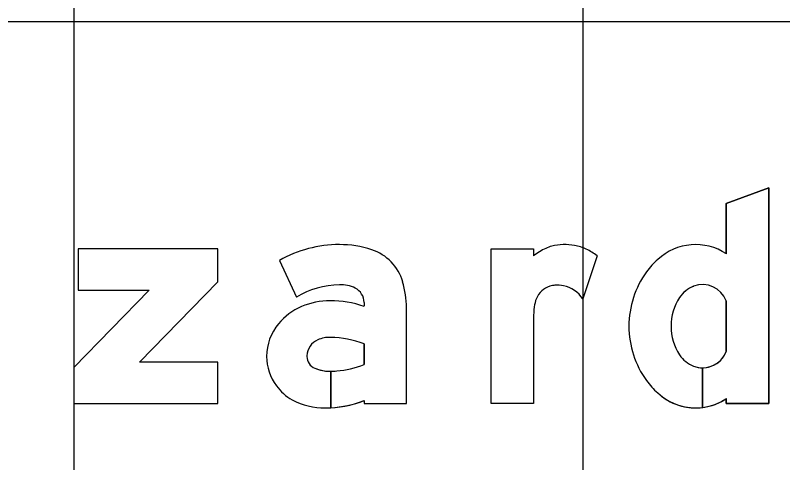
# Model space of a CAD drawing. Extents: x 1797809 to 2198143, y 249608 to 1237864.
# Drawn here: x 2194930.629 to 2194933.645, y 1237211.324 to 1237213.08 of the extents above; entities that cross this region are included whole.
import ezdxf

# ---------------------------------------------------------------- set-up
doc = ezdxf.new("R2010")
doc.units = 0
for name, color, linetype in [('GSBWFILL', 7, 'Continuous'), ('GSCOLORFILL', 7, 'Continuous'), ('GSDIMS', 7, 'Continuous'), ('GSOUTLINE', 7, 'Continuous'), ('GSSHT', 7, 'Continuous')]:
    doc.layers.add(name, color=color, linetype=linetype)

msp = doc.modelspace()

# ---------------------------------------------------------------- linework, layer by layer
at = {"layer": 'GSBWFILL'}
for p, q in [((2194932.9154, 1237212.1366), (2194932.8589, 1237211.9673)), ((2194933.4232, 1237211.9597), (2194933.4232, 1237211.7601)), ((2194933.3302, 1237211.6967), (2194933.3302, 1237211.5412)), ((2194933.3302, 1237211.5412), (2194933.3302, 1237211.6967))]:
    msp.add_line(p, q, dxfattribs=at)
for points in [[(2194933.4232, 1237211.5759), (2194933.4232, 1237211.556), (2194933.5897, 1237211.556), (2194933.5897, 1237212.4031), (2194933.4232, 1237212.3418), (2194933.4232, 1237212.1439)], [(2194932.6656, 1237211.892), (2194932.6656, 1237211.556), (2194932.4991, 1237211.556), (2194932.4991, 1237212.1638), (2194932.6656, 1237212.1638), (2194932.6656, 1237212.1366)], [(2194931.6668, 1237212.1179), (2194931.7336, 1237211.9736)], [(2194931.9996, 1237211.9533), (2194931.9996, 1237211.938)], [(2194931.9996, 1237211.5677), (2194931.9996, 1237211.556), (2194932.1661, 1237211.556), (2194932.1661, 1237211.9317)], [(2194931.9996, 1237211.7906), (2194931.9996, 1237211.7097)], [(2194931.8685, 1237211.5399), (2194931.8685, 1237211.6828)], [(2194931.8686, 1237211.6828), (2194931.8686, 1237211.5399)]]:
    msp.add_lwpolyline(points, dxfattribs=at)
msp.add_lwpolyline([(2194930.8766, 1237212.1638), (2194930.8766, 1237212.0014), (2194931.1554, 1237212.0014), (2194930.8591, 1237211.6976), (2194930.8591, 1237211.556), (2194931.4252, 1237211.556), (2194931.4252, 1237211.7184), (2194931.1178, 1237211.7184), (2194931.4252, 1237212.0336), (2194931.4252, 1237212.1638)], close=True, dxfattribs=at)
for centre, major_axis, ratio, start_param, end_param in [((2194931.9029, 1237211.7032), (0, 0.4772), 0.999993, 0, 0.517719), ((2194931.9029, 1237211.7729), (0, 0.4075), 0.999993, 5.96613, 6.283185), ((2194932.7887, 1237211.9661), (0, 0.2143), 0.999991, 6.103268, 6.524606), ((2194933.3025, 1237211.9624), (0, 0.218), 0.999993, 5.696193, 7.034788), ((2194931.9716, 1237211.9821), (0, 0.1873), 0.999993, 4.997165, 5.96613), ((2194932.833, 1237211.9147), (0, 0.2779), 0.999991, 0.443663, 0.646229), ((2194932.7673, 1237212.0529), (0, 0.1249), 0.999991, 0.24142, 0.443663), ((2194932.7935, 1237211.9927), (0, 0.1873), 0.999991, 5.846069, 6.103268), ((2194932.7744, 1237211.9517), (0, 0.2325), 0.999991, 5.631644, 5.846069), ((2194933.3245, 1237211.9207), (0, 0.2638), 0.999993, 0.704703, 0.952762), ((2194933.4044, 1237211.8599), (0, 0.3641), 0.999993, 0.943678, 1.570796), ((2194931.7992, 1237211.9317), (0, 0.3669), 0.999993, 4.712389, 4.997165), ((2194933.3302, 1237211.9232), (0, 0.0999), 0.999993, 5.086447, 6.647393), ((2194931.9029, 1237211.7032), (0, 0.319), 0.999993, 0, 0.559495), ((2194931.9089, 1237211.8963), (0, 0.1261), 0.999993, 5.822746, 6.330435), ((2194931.9372, 1237211.9533), (0, 0.0624), 0.999993, 4.712389, 5.822746), ((2194932.754, 1237211.9373), (0, 0.0832), 0.999991, 0.293855, 1.188904), ((2194932.7557, 1237211.9319), (0, 0.0889), 0.999991, 0.067293, 0.293855), ((2194932.7586, 1237211.8877), (0, 0.1332), 0.999991, 6.094384, 6.350479), ((2194932.7621, 1237211.9061), (0, 0.1145), 0.999991, 5.27661, 6.094384), ((2194933.3361, 1237211.9076), (0, 0.1165), 0.999993, 0.364208, 0.979941), ((2194932.7974, 1237211.9199), (0, 0.13), 0.999991, 1.188904, 1.450084), ((2194933.399, 1237211.8654), (0, 0.1923), 0.999993, 0.979941, 1.599528), ((2194931.8661, 1237211.6743), (0, 0.2855), 0.999993, 0, 0.404512), ((2194931.8661, 1237211.5394), (0, 0.4203), 0.999993, 5.959871, 6.283185), ((2194931.8465, 1237211.7168), (0, 0.2387), 0.999993, 0.399285, 0.87593), ((2194933.0185, 1237211.8916), (0, 0.3529), 0.999991, 1.445958, 1.569673), ((2194931.8172, 1237211.7412), (0, 0.2005), 0.999993, 0.87593, 1.570796), ((2194933.4044, 1237211.8599), (0, 0.3641), 0.999993, 1.570796, 2.197914), ((2194933.399, 1237211.8544), (0, 0.1923), 0.999993, 1.542065, 2.161651), ((2194931.8456, 1237211.7414), (0, 0.0708), 0.999993, 0.408547, 1.530785), ((2194931.8653, 1237211.6959), (0, 0.1204), 0.999993, 6.259455, 6.691732), ((2194931.8566, 1237211.4071), (0, 0.4093), 0.999993, 5.926185, 6.254823), ((2194933.3302, 1237211.7966), (0, 0.0999), 0.999993, 3.142009, 4.338331), ((2194931.8083, 1237211.7412), (0, 0.1916), 0.999993, 1.570796, 2.21394), ((2194931.8502, 1237211.7412), (0, 0.0754), 0.999993, 1.530785, 1.570796), ((2194931.8248, 1237211.7412), (0, 0.0499), 0.999993, 1.570796, 2.757027), ((2194933.3361, 1237211.8122), (0, 0.1165), 0.999993, 2.161651, 2.777385), ((2194931.8588, 1237212.0678), (0, 0.3848), 0.999993, 3.228562, 3.516221), ((2194933.3302, 1237211.7966), (0, 0.0999), 0.999993, 2.777385, 3.141593), ((2194931.8685, 1237211.8493), (0, 0.1665), 0.999993, 2.757027, 3.141593), ((2194931.8685, 1237211.8493), (0, 0.1665), 0.999993, 3.141843, 3.28451), ((2194933.3245, 1237211.7991), (0, 0.2638), 0.999993, 2.188831, 2.436889), ((2194931.8253, 1237211.754), (0, 0.2129), 0.999993, 2.21394, 2.611125), ((2194933.3025, 1237211.7574), (0, 0.218), 0.999993, 2.38999, 3.269164), ((2194931.8471, 1237211.8259), (0, 0.2865), 0.999993, 2.672443, 3.141593), ((2194931.8471, 1237211.9643), (0, 0.4249), 0.999993, 3.192057, 3.508644), ((2194933.3025, 1237211.7574), (0, 0.218), 0.999993, 3.269357, 3.728585), ((2194931.8471, 1237211.9643), (0, 0.4249), 0.999993, 3.141593, 3.191959)]:
    msp.add_ellipse(centre, major_axis=major_axis, ratio=ratio, start_param=start_param, end_param=end_param, dxfattribs=at)
at = {"layer": 'GSCOLORFILL'}
for p, q in [((2194932.9154, 1237212.1366), (2194932.8589, 1237211.9673)), ((2194933.4232, 1237211.9597), (2194933.4232, 1237211.7601)), ((2194933.3302, 1237211.6967), (2194933.3302, 1237211.5412)), ((2194933.3302, 1237211.5412), (2194933.3302, 1237211.6967))]:
    msp.add_line(p, q, dxfattribs=at)
for points in [[(2194933.4232, 1237211.5759), (2194933.4232, 1237211.556), (2194933.5897, 1237211.556), (2194933.5897, 1237212.4031), (2194933.4232, 1237212.3418), (2194933.4232, 1237212.1439)], [(2194932.6656, 1237211.892), (2194932.6656, 1237211.556), (2194932.4991, 1237211.556), (2194932.4991, 1237212.1638), (2194932.6656, 1237212.1638), (2194932.6656, 1237212.1366)], [(2194931.6668, 1237212.1179), (2194931.7336, 1237211.9736)], [(2194931.9996, 1237211.9533), (2194931.9996, 1237211.938)], [(2194931.9996, 1237211.5677), (2194931.9996, 1237211.556), (2194932.1661, 1237211.556), (2194932.1661, 1237211.9317)], [(2194931.9996, 1237211.7906), (2194931.9996, 1237211.7097)], [(2194931.8685, 1237211.5399), (2194931.8685, 1237211.6828)], [(2194931.8686, 1237211.6828), (2194931.8686, 1237211.5399)]]:
    msp.add_lwpolyline(points, dxfattribs=at)
msp.add_lwpolyline([(2194930.8766, 1237212.1638), (2194930.8766, 1237212.0014), (2194931.1554, 1237212.0014), (2194930.8591, 1237211.6976), (2194930.8591, 1237211.556), (2194931.4252, 1237211.556), (2194931.4252, 1237211.7184), (2194931.1178, 1237211.7184), (2194931.4252, 1237212.0336), (2194931.4252, 1237212.1638)], close=True, dxfattribs=at)
for centre, major_axis, ratio, start_param, end_param in [((2194931.9029, 1237211.7032), (0, 0.4772), 0.999993, 0, 0.517719), ((2194931.9029, 1237211.7729), (0, 0.4075), 0.999993, 5.96613, 6.283185), ((2194932.7887, 1237211.9661), (0, 0.2143), 0.999991, 6.103268, 6.524606), ((2194933.3025, 1237211.9624), (0, 0.218), 0.999993, 5.696193, 7.034788), ((2194931.9716, 1237211.9821), (0, 0.1873), 0.999993, 4.997165, 5.96613), ((2194932.833, 1237211.9147), (0, 0.2779), 0.999991, 0.443663, 0.646229), ((2194932.7673, 1237212.0529), (0, 0.1249), 0.999991, 0.24142, 0.443663), ((2194932.7935, 1237211.9927), (0, 0.1873), 0.999991, 5.846069, 6.103268), ((2194932.7744, 1237211.9517), (0, 0.2325), 0.999991, 5.631644, 5.846069), ((2194933.3245, 1237211.9207), (0, 0.2638), 0.999993, 0.704703, 0.952762), ((2194933.4044, 1237211.8599), (0, 0.3641), 0.999993, 0.943678, 1.570796), ((2194931.7992, 1237211.9317), (0, 0.3669), 0.999993, 4.712389, 4.997165), ((2194933.3302, 1237211.9232), (0, 0.0999), 0.999993, 5.086447, 6.647393), ((2194931.9029, 1237211.7032), (0, 0.319), 0.999993, 0, 0.559495), ((2194931.9089, 1237211.8963), (0, 0.1261), 0.999993, 5.822746, 6.330435), ((2194931.9372, 1237211.9533), (0, 0.0624), 0.999993, 4.712389, 5.822746), ((2194932.754, 1237211.9373), (0, 0.0832), 0.999991, 0.293855, 1.188904), ((2194932.7557, 1237211.9319), (0, 0.0889), 0.999991, 0.067293, 0.293855), ((2194932.7586, 1237211.8877), (0, 0.1332), 0.999991, 6.094384, 6.350479), ((2194932.7621, 1237211.9061), (0, 0.1145), 0.999991, 5.27661, 6.094384), ((2194933.3361, 1237211.9076), (0, 0.1165), 0.999993, 0.364208, 0.979941), ((2194932.7974, 1237211.9199), (0, 0.13), 0.999991, 1.188904, 1.450084), ((2194933.399, 1237211.8654), (0, 0.1923), 0.999993, 0.979941, 1.599528), ((2194931.8661, 1237211.6743), (0, 0.2855), 0.999993, 0, 0.404512), ((2194931.8661, 1237211.5394), (0, 0.4203), 0.999993, 5.959871, 6.283185), ((2194931.8465, 1237211.7168), (0, 0.2387), 0.999993, 0.399285, 0.87593), ((2194933.0185, 1237211.8916), (0, 0.3529), 0.999991, 1.445958, 1.569673), ((2194931.8172, 1237211.7412), (0, 0.2005), 0.999993, 0.87593, 1.570796), ((2194933.4044, 1237211.8599), (0, 0.3641), 0.999993, 1.570796, 2.197914), ((2194933.399, 1237211.8544), (0, 0.1923), 0.999993, 1.542065, 2.161651), ((2194931.8456, 1237211.7414), (0, 0.0708), 0.999993, 0.408547, 1.530785), ((2194931.8653, 1237211.6959), (0, 0.1204), 0.999993, 6.259455, 6.691732), ((2194931.8566, 1237211.4071), (0, 0.4093), 0.999993, 5.926185, 6.254823), ((2194933.3302, 1237211.7966), (0, 0.0999), 0.999993, 3.142009, 4.338331), ((2194931.8083, 1237211.7412), (0, 0.1916), 0.999993, 1.570796, 2.21394), ((2194931.8502, 1237211.7412), (0, 0.0754), 0.999993, 1.530785, 1.570796), ((2194931.8248, 1237211.7412), (0, 0.0499), 0.999993, 1.570796, 2.757027), ((2194933.3361, 1237211.8122), (0, 0.1165), 0.999993, 2.161651, 2.777385), ((2194931.8588, 1237212.0678), (0, 0.3848), 0.999993, 3.228562, 3.516221), ((2194933.3302, 1237211.7966), (0, 0.0999), 0.999993, 2.777385, 3.141593), ((2194931.8685, 1237211.8493), (0, 0.1665), 0.999993, 2.757027, 3.141593), ((2194931.8685, 1237211.8493), (0, 0.1665), 0.999993, 3.141843, 3.28451), ((2194933.3245, 1237211.7991), (0, 0.2638), 0.999993, 2.188831, 2.436889), ((2194931.8253, 1237211.754), (0, 0.2129), 0.999993, 2.21394, 2.611125), ((2194933.3025, 1237211.7574), (0, 0.218), 0.999993, 2.38999, 3.269164), ((2194931.8471, 1237211.8259), (0, 0.2865), 0.999993, 2.672443, 3.141593), ((2194931.8471, 1237211.9643), (0, 0.4249), 0.999993, 3.192057, 3.508644), ((2194933.3025, 1237211.7574), (0, 0.218), 0.999993, 3.269357, 3.728585), ((2194931.8471, 1237211.9643), (0, 0.4249), 0.999993, 3.141593, 3.191959)]:
    msp.add_ellipse(centre, major_axis=major_axis, ratio=ratio, start_param=start_param, end_param=end_param, dxfattribs=at)
at = {"layer": 'GSDIMS'}
msp.add_line((2194936.0028, 1237213.0545), (2194929.1763, 1237213.0545), dxfattribs=at)
at = {"layer": 'GSOUTLINE'}
for p, q in [((2194932.9154, 1237212.1366), (2194932.8589, 1237211.9673)), ((2194933.4232, 1237211.7601), (2194933.4232, 1237211.9597))]:
    msp.add_line(p, q, dxfattribs=at)
for points in [[(2194933.4232, 1237212.1439), (2194933.4232, 1237212.3418), (2194933.5897, 1237212.4031), (2194933.5897, 1237211.556), (2194933.4232, 1237211.556), (2194933.4232, 1237211.5759)], [(2194932.6656, 1237211.892), (2194932.6656, 1237211.556), (2194932.4991, 1237211.556), (2194932.4991, 1237212.1638), (2194932.6656, 1237212.1638), (2194932.6656, 1237212.1366)], [(2194931.6668, 1237212.1179), (2194931.7336, 1237211.9736)], [(2194931.9996, 1237211.9533), (2194931.9996, 1237211.938)], [(2194931.9996, 1237211.5677), (2194931.9996, 1237211.556), (2194932.1661, 1237211.556), (2194932.1661, 1237211.9317)], [(2194931.9996, 1237211.7097), (2194931.9996, 1237211.7906)]]:
    msp.add_lwpolyline(points, dxfattribs=at)
msp.add_lwpolyline([(2194930.8766, 1237212.1638), (2194930.8766, 1237212.0014), (2194931.1554, 1237212.0014), (2194930.8591, 1237211.6976), (2194930.8591, 1237211.556), (2194931.4252, 1237211.556), (2194931.4252, 1237211.7184), (2194931.1178, 1237211.7184), (2194931.4252, 1237212.0336), (2194931.4252, 1237212.1638)], close=True, dxfattribs=at)
for centre, major_axis, ratio, start_param, end_param in [((2194931.9029, 1237211.7032), (0, 0.4772), 0.999993, 6.283185, 6.800904), ((2194931.9029, 1237211.7729), (0, 0.4075), 0.999993, 5.96613, 6.283185), ((2194932.7887, 1237211.9661), (0, 0.2143), 0.999991, 6.103268, 6.524606), ((2194933.3025, 1237211.9624), (0, 0.218), 0.999993, 5.696193, 7.034788), ((2194931.9716, 1237211.9821), (0, 0.1873), 0.999993, 4.997165, 5.96613), ((2194932.833, 1237211.9147), (0, 0.2779), 0.999991, 0.443663, 0.646229), ((2194932.7673, 1237212.0529), (0, 0.1249), 0.999991, 0.24142, 0.443663), ((2194932.7935, 1237211.9927), (0, 0.1873), 0.999991, 5.846069, 6.103268), ((2194932.7744, 1237211.9517), (0, 0.2325), 0.999991, 5.631644, 5.846069), ((2194933.3245, 1237211.9207), (0, 0.2638), 0.999993, 0.704703, 0.952762), ((2194933.4044, 1237211.8599), (0, 0.3641), 0.999993, 0.943678, 1.570796), ((2194931.7992, 1237211.9317), (0, 0.3669), 0.999993, 4.712389, 4.997165), ((2194933.3302, 1237211.9232), (0, 0.0999), 0.999993, 5.086447, 6.647393), ((2194931.9029, 1237211.7032), (0, 0.319), 0.999993, 0, 0.559495), ((2194931.9089, 1237211.8963), (0, 0.1261), 0.999993, 5.822746, 6.330435), ((2194931.9372, 1237211.9533), (0, 0.0624), 0.999993, 4.712389, 5.822746), ((2194932.754, 1237211.9373), (0, 0.0833), 0.999991, 0.293855, 1.188904), ((2194932.7557, 1237211.9319), (0, 0.0889), 0.999991, 0.067293, 0.293855), ((2194932.7586, 1237211.8877), (0, 0.1332), 0.999991, 6.094384, 6.350479), ((2194932.7621, 1237211.9061), (0, 0.1145), 0.999991, 5.27661, 6.094384), ((2194933.3361, 1237211.9076), (0, 0.1166), 0.999993, 0.364208, 0.979941), ((2194932.7974, 1237211.9199), (0, 0.13), 0.999991, 1.188904, 1.450084), ((2194933.399, 1237211.8654), (0, 0.1923), 0.999993, 0.979941, 1.599528), ((2194931.8661, 1237211.6743), (0, 0.2855), 0.999993, 0, 0.404512), ((2194931.8661, 1237211.5394), (0, 0.4203), 0.999993, 5.959871, 6.283185), ((2194931.8465, 1237211.7168), (0, 0.2387), 0.999993, 0.399285, 0.87593), ((2194933.0185, 1237211.8916), (0, 0.3529), 0.999991, 1.445958, 1.569673), ((2194931.8172, 1237211.7412), (0, 0.2005), 0.999993, 0.87593, 1.570796), ((2194933.4044, 1237211.8599), (0, 0.3641), 0.999993, 1.570796, 2.197914), ((2194933.399, 1237211.8544), (0, 0.1923), 0.999993, 1.542065, 2.161651), ((2194931.8456, 1237211.7414), (0, 0.0708), 0.999993, 0.408547, 1.530785), ((2194931.8653, 1237211.6959), (0, 0.1204), 0.999993, 6.25958, 6.691732), ((2194931.8566, 1237211.4071), (0, 0.4093), 0.999993, 5.926185, 6.254787), ((2194931.868, 1237211.81), (0, 0.00624), 0.999993, 6.254787, 6.25958), ((2194933.3302, 1237211.7966), (0, 0.0999), 0.999993, 2.777385, 4.338331), ((2194931.8083, 1237211.7412), (0, 0.1916), 0.999993, 1.570796, 2.21394), ((2194931.8502, 1237211.7412), (0, 0.0754), 0.999993, 1.530785, 1.570796), ((2194931.8248, 1237211.7412), (0, 0.0499), 0.999993, 1.570796, 2.757027), ((2194933.3361, 1237211.8122), (0, 0.1165), 0.999993, 2.161651, 2.777385), ((2194931.8588, 1237212.0678), (0, 0.3848), 0.999993, 3.228562, 3.516221), ((2194931.8685, 1237211.8493), (0, 0.1665), 0.999993, 2.757027, 3.28451), ((2194933.3245, 1237211.7991), (0, 0.2638), 0.999993, 2.188831, 2.436889), ((2194931.8253, 1237211.754), (0, 0.2129), 0.999993, 2.21394, 2.611125), ((2194933.3025, 1237211.7574), (0, 0.218), 0.999993, 2.38999, 3.728585), ((2194931.8471, 1237211.8259), (0, 0.2865), 0.999993, 2.672443, 3.141593), ((2194931.8471, 1237211.9643), (0, 0.4249), 0.999993, 3.141593, 3.508644)]:
    msp.add_ellipse(centre, major_axis=major_axis, ratio=ratio, start_param=start_param, end_param=end_param, dxfattribs=at)
at = {"layer": 'GSSHT'}
for p, q in [((2194930.8603, 1237163.1062), (2194930.8603, 1237223.1062)), ((2194932.8603, 1237163.1062), (2194932.8603, 1237223.1062))]:
    msp.add_line(p, q, dxfattribs=at)

doc.saveas('drawing.dxf')
